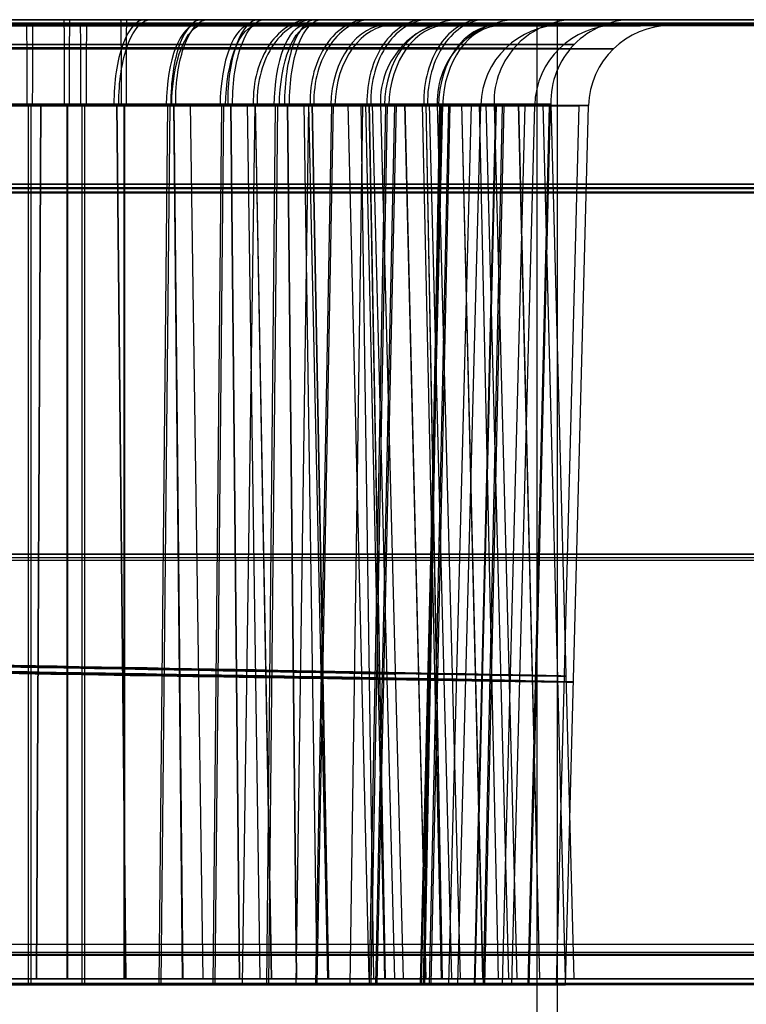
# Model space of a CAD drawing. Extents: x -64 to 57, y 4 to 161.
# Tile 330 of 342: x 23.8 to 25.13, y 154.37 to 156.17. Entities that reach past the tile are written whole.
import ezdxf

# ---------------------------------------------------------------- set-up
doc = ezdxf.new("R2010")
doc.units = 0
doc.layers.add('DEFAULT', color=7, linetype='CONTINUOUS')

msp = doc.modelspace()

# ---------------------------------------------------------------- linework, layer by layer
at = {"layer": 'DEFAULT', "color": 254}
for p, q in [((19.5678, 156.1667, 36.9581), (38.2842, 156.1667, 36.9581)), ((38.2842, 156.1667, 45.074), (19.5678, 156.1667, 45.074)), ((25.5096, 156.1667, 47.8246), (21.9636, 156.1667, 47.8246)), ((24.7859, 154.2167, 35.7814), (24.7859, 156.1667, 35.8154)), ((25.2997, 156.1578, 47.8954), (22.0512, 156.1579, 47.8893)), ((37.0196, 156.158, 45.3269), (23.7233, 156.1585, 45.3019)), ((23.7368, 156.1602, 38.166), (37.0331, 156.1597, 38.191)), ((24.7492, 154.2107, 35.8506), (24.7492, 156.1607, 35.8851)), ((23.8204, 154.4064, 53.5779), (23.8203, 156.0104, 53.6203)), ((23.8251, 154.4069, 51.8199), (23.8252, 156.0108, 51.7783)), ((23.8427, 156.0127, 56.3953), (23.8346, 154.4167, 56.4363)), ((23.8433, 156.0128, 54.8671), (23.8352, 154.4167, 54.8261)), ((23.8906, 156.0128, 53.4105), (23.8906, 154.4167, 53.4523)), ((23.8918, 156.0128, 51.8521), (23.8919, 154.4167, 51.8103)), ((23.9186, 154.4057, 56.5783), (23.9185, 156.0096, 56.6207)), ((23.9233, 154.4061, 54.82), (23.9234, 156.0101, 54.7784)), ((23.9814, 156.0128, 47.3514), (23.9973, 154.4167, 47.39)), ((23.982, 156.0128, 45.9115), (23.998, 154.4167, 45.8729)), ((23.9945, 156.0128, 56.4103), (23.9944, 154.4167, 56.4521)), ((23.9957, 156.0128, 54.8522), (23.9957, 154.4167, 54.8104)), ((24.059, 154.4072, 50.5118), (24.0751, 156.0111, 50.551)), ((24.0629, 154.4076, 48.8873), (24.0791, 156.0115, 48.8489)), ((24.0852, 156.0128, 50.3513), (24.1012, 154.4167, 50.39)), ((24.0859, 156.0128, 48.9115), (24.1019, 154.4167, 48.8729)), ((24.1157, 156.0128, 47.2797), (24.1389, 154.4167, 47.3145)), ((24.1573, 154.4065, 53.5121), (24.1733, 156.0104, 53.5513)), ((24.1611, 154.4068, 51.8874), (24.1773, 156.0108, 51.849)), ((24.189, 156.0128, 53.3512), (24.205, 154.4167, 53.3899)), ((24.1897, 156.0128, 51.9116), (24.2057, 154.4167, 51.873)), ((24.2108, 154.4072, 50.4313), (24.2341, 156.0111, 50.4667)), ((24.2195, 156.0128, 50.2796), (24.2427, 154.4167, 50.3144)), ((24.2341, 156.0128, 47.1826), (24.2637, 154.4167, 47.2122)), ((24.2345, 156.0128, 46.0804), (24.2641, 154.4167, 46.0508)), ((24.2555, 154.4057, 56.5124), (24.2715, 156.0096, 56.5516)), ((24.2593, 154.4061, 54.8875), (24.2755, 156.01, 54.8491)), ((24.2928, 156.0128, 56.3511), (24.3088, 154.4167, 56.3898)), ((24.2935, 156.0128, 54.9117), (24.3095, 154.4167, 54.8731)), ((24.3091, 154.4065, 53.4316), (24.3324, 156.0104, 53.4669)), ((24.3233, 156.0128, 53.2796), (24.3465, 154.4167, 53.3143)), ((24.3316, 156.0127, 46.1988), (24.3664, 154.4167, 46.1756)), ((24.3379, 156.0128, 50.1826), (24.3675, 154.4167, 50.2122)), ((24.3383, 156.0128, 49.0804), (24.3679, 154.4167, 49.0508)), ((24.3448, 154.4072, 50.3221), (24.3744, 156.0111, 50.3523)), ((24.3475, 154.4075, 49.0781), (24.3773, 156.0115, 49.0489)), ((24.4031, 156.0127, 46.9302), (24.4417, 154.4167, 46.9462)), ((24.4033, 156.0127, 46.333), (24.4419, 154.4167, 46.317)), ((24.4074, 154.4057, 56.4319), (24.4306, 156.0097, 56.4672)), ((24.4271, 156.0128, 56.2795), (24.4503, 154.4167, 56.3142)), ((24.4354, 156.0127, 49.1988), (24.4702, 154.4167, 49.1756)), ((24.4417, 156.0128, 53.1825), (24.4713, 154.4167, 53.2121)), ((24.4421, 156.0128, 52.0805), (24.4717, 154.4167, 52.0509)), ((24.443, 154.4065, 53.3224), (24.4727, 156.0104, 53.3525)), ((24.4458, 154.4068, 52.0783), (24.4756, 156.0107, 52.049)), ((24.4477, 156.0127, 46.4795), (24.4887, 154.4167, 46.4713)), ((24.4542, 154.4072, 50.1896), (24.4891, 156.0112, 50.2135)), ((24.4569, 154.4075, 49.2119), (24.492, 156.0114, 49.189)), ((24.4626, 156.0128, 46.6263), (24.4627, 156.0128, 46.6313)), ((24.4627, 156.0128, 46.6313), (24.5044, 154.4167, 46.6313)), ((24.5069, 156.0127, 49.9302), (24.5455, 154.4167, 49.9462)), ((24.5071, 156.0127, 49.333), (24.5457, 154.4167, 49.317)), ((24.5361, 154.4073, 50.0376), (24.5749, 156.0112, 50.0542)), ((24.5377, 154.4074, 49.3636), (24.5766, 156.0114, 49.3479)), ((24.5392, 156.0127, 52.1988), (24.574, 154.4167, 52.1756)), ((24.5413, 154.4058, 56.3226), (24.571, 156.0097, 56.3528)), ((24.5441, 154.4061, 55.0784), (24.5739, 156.01, 55.0491)), ((24.5455, 156.0128, 56.1824), (24.575, 154.4167, 56.212)), ((24.5459, 156.0128, 55.0805), (24.5755, 154.4167, 55.051)), ((24.5515, 156.0127, 49.4795), (24.5925, 154.4167, 49.4713)), ((24.5525, 154.4065, 53.1899), (24.5874, 156.0104, 53.2137)), ((24.5552, 154.4067, 52.212), (24.5902, 156.0107, 52.1892)), ((24.5664, 156.0128, 49.6263), (24.5665, 156.0128, 49.6313)), ((24.5665, 156.0128, 49.6313), (24.6083, 154.4167, 49.6313)), ((24.5875, 154.4074, 49.5289), (24.6288, 156.0113, 49.5212)), ((24.6041, 154.4074, 49.7004), (24.6461, 156.0113, 49.7008)), ((24.6106, 156.0127, 52.9301), (24.6492, 154.4167, 52.9462)), ((24.6109, 156.0127, 52.3331), (24.6495, 154.4167, 52.3171)), ((24.6344, 154.4065, 53.0379), (24.6732, 156.0105, 53.0544)), ((24.6359, 154.4067, 52.3637), (24.6748, 156.0106, 52.3481)), ((24.643, 156.0127, 55.1989), (24.6777, 154.4167, 55.1757)), ((24.6461, 156.0113, 49.7008), (24.6461, 156.0113, 49.6935)), ((24.6508, 154.4058, 56.1901), (24.6857, 156.0097, 56.214)), ((24.6535, 154.406, 55.2122), (24.6885, 156.0099, 55.1893)), ((24.6553, 156.0127, 52.4795), (24.6963, 154.4167, 52.4713)), ((24.6702, 156.0128, 52.6262), (24.6702, 156.0128, 52.6313)), ((24.6702, 156.0128, 52.6313), (24.712, 154.4167, 52.6313)), ((24.6858, 154.4067, 52.5291), (24.7271, 156.0106, 52.5214)), ((24.7024, 154.4066, 52.7006), (24.7444, 156.0106, 52.701)), ((24.7144, 156.0127, 55.9301), (24.753, 154.4167, 55.9461)), ((24.7146, 156.0127, 55.3331), (24.7533, 154.4167, 55.3171)), ((24.7327, 154.4058, 56.0381), (24.7715, 156.0097, 56.0547)), ((24.7343, 154.406, 55.3639), (24.7731, 156.0099, 55.3482)), ((24.7444, 156.0106, 52.701), (24.7444, 156.0106, 52.6937)), ((24.759, 156.0127, 55.4795), (24.8, 154.4167, 55.4714)), ((24.7739, 156.0128, 55.6262), (24.774, 156.0128, 55.6313)), ((24.774, 156.0128, 55.6313), (24.8157, 154.4167, 55.6313)), ((24.7841, 154.4059, 55.5293), (24.8254, 156.0099, 55.5215)), ((24.8007, 154.4059, 55.7008), (24.8427, 156.0098, 55.7012)), ((24.8427, 156.0098, 55.7012), (24.8427, 156.0098, 55.6939)), ((19.5678, 155.8667, 44.774), (38.2842, 155.8667, 44.774)), ((38.2842, 155.8667, 37.2581), (19.5678, 155.8667, 37.2581)), ((37.0325, 155.8597, 38.4909), (23.7362, 155.8601, 38.4659)), ((19.5678, 155.8588, 44.7741), (38.2842, 155.8588, 44.7741)), ((38.2842, 155.8588, 37.258), (19.5678, 155.8588, 37.258)), ((23.7239, 155.8585, 45.0018), (37.0202, 155.8581, 45.0268)), ((23.7239, 155.8507, 45.0019), (37.0202, 155.8502, 45.0269)), ((37.0325, 155.8518, 38.4908), (23.7362, 155.8523, 38.4658)), ((19.5317, 154.4797, 44.8103), (35.877, 154.4797, 44.8103)), ((19.5313, 154.4655, 37.2215), (38.3206, 154.4655, 37.2215)), ((23.6874, 154.4615, 45.0379), (37.0565, 154.4611, 45.063)), ((23.6997, 154.4599, 38.4289), (37.069, 154.4594, 38.4541)), ((19.5486, 154.4167, 45.5385), (35.1157, 154.4167, 45.5385)), ((21.8424, 154.4079, 47.8714), (25.5084, 154.4078, 47.8783)), ((21.8885, 154.4167, 47.9567), (25.5845, 154.4167, 47.9567)), ((35.0591, 154.4078, 46.4057), (22.873, 154.4082, 46.3828))]:
    msp.add_line(p, q, dxfattribs=at)
at = {"layer": 'DEFAULT', "color": 254, "extrusion": (1.09003e-12, 1, -2.95414e-10)}
msp.add_arc((-24.7859, -615.3846, 156.1667), 651.2, 88.0510012, 90.0517239, dxfattribs=at)
at = {"layer": 'DEFAULT', "color": 254, "extrusion": (2.93467e-14, 1, -2.18914e-15)}
msp.add_arc((-83.1755, 889.2796, 156.1667), 832.9546, 273.0044103, 275.5290862, dxfattribs=at)
at = {"layer": 'DEFAULT', "color": 254, "extrusion": (0, 1, 0)}
for centre, radius, start, end in [((-23.6833, 46.6313, 156.1667), 0.9293, 180.3673, 0.289), ((-23.6833, 46.6313, 156.1667), 0.9293, 0.2892, 180.3672), ((-23.7872, 49.6313, 156.1667), 0.9292, 180.369, 0.2907), ((-23.7872, 49.6313, 156.1667), 0.9292, 0.2909, 180.3688), ((-23.891, 52.6313, 156.1667), 0.9291, 180.3712, 0.293), ((-23.891, 52.6313, 156.1667), 0.9291, 0.2932, 180.371), ((-24.7859, -615.3846, 155.1917), 651.183, 88.0510011, 90.0517239), ((-83.1755, 889.2794, 155.1917), 832.9374, 273.00441, 275.5290864)]:
    msp.add_arc(centre, radius, start, end, dxfattribs=at)
at = {"layer": 'DEFAULT', "color": 254, "extrusion": (1.52069e-14, 1, -1.54096e-14)}
msp.add_arc((-23.9949, 55.6313, 156.1667), 0.929, 180.374, 0.2958, dxfattribs=at)
at = {"layer": 'DEFAULT', "color": 254, "extrusion": (1.52072e-14, 1, -1.53699e-14)}
msp.add_arc((-23.9949, 55.6313, 156.1667), 0.929, 0.296, 180.3738, dxfattribs=at)
at = {"layer": 'DEFAULT', "color": 254, "extrusion": (0.999976, -6.52883e-14, -0.006869)}
msp.add_arc((156.0167, 51.865, 23.5291), 0.15, 0, 91.5, dxfattribs=at)
at = {"layer": 'DEFAULT', "color": 254, "extrusion": (0.999985, -1.16031e-13, -0.005476)}
msp.add_arc((156.0167, 53.6905, 23.6025), 0.15, 268.5, 360, dxfattribs=at)
at = {"layer": 'DEFAULT', "color": 254, "extrusion": (0.926588, -2.10133e-14, 0.376077)}
msp.add_arc((156.0167, 33.372, 39.4818), 0.15, 360, 91.5, dxfattribs=at)
at = {"layer": 'DEFAULT', "color": 254, "extrusion": (0.921817, -4.97956e-14, -0.387626)}
msp.add_arc((156.0167, 53.0951, 3.7562), 0.15, 268.5, 359.9999, dxfattribs=at)
at = {"layer": 'DEFAULT', "color": 254, "extrusion": (0.999976, 6.17713e-16, -0.006919)}
msp.add_arc((156.0167, 54.867, 23.6095), 0.15, 0, 91.5, dxfattribs=at)
at = {"layer": 'DEFAULT', "color": 254, "extrusion": (0.999985, -6.57551e-14, -0.005525)}
msp.add_arc((156.0167, 56.692, 23.6872), 0.15, 268.5, 360, dxfattribs=at)
at = {"layer": 'DEFAULT', "color": 254, "extrusion": (0.926599, 1.50121e-13, 0.37605)}
msp.add_arc((156.0167, 36.1139, 40.7052), 0.15, 360, 91.5, dxfattribs=at)
at = {"layer": 'DEFAULT', "color": 254, "extrusion": (0.921806, -2.04614e-13, -0.387652)}
msp.add_arc((156.0167, 55.9008, 2.6875), 0.15, 268.5, 359.9999, dxfattribs=at)
at = {"layer": 'DEFAULT', "color": 254, "extrusion": (0.926614, -2.27741e-13, 0.376014)}
msp.add_arc((156.0167, 38.8564, 41.928), 0.15, 360, 91.5, dxfattribs=at)
at = {"layer": 'DEFAULT', "color": 254, "extrusion": (0.921791, -4.51432e-14, -0.387687)}
msp.add_arc((156.0167, 58.7064, 1.6181), 0.15, 268.5, 359.9999, dxfattribs=at)
at = {"layer": 'DEFAULT', "color": 254, "extrusion": (0.712042, 5.96566e-14, 0.702137)}
msp.add_arc((156.0167, 15.6452, 49.6052), 0.15, 360, 91.5, dxfattribs=at)
at = {"layer": 'DEFAULT', "color": 254, "extrusion": (-0.703014, 5.19101e-14, 0.711176)}
msp.add_arc((-156.0167, 50.5548, 16.5134), 0.15, 180, 271.5, dxfattribs=at)
at = {"layer": 'DEFAULT', "color": 254, "extrusion": (0.926633, -1.13971e-14, 0.375967)}
msp.add_arc((156.0167, 41.5995, 43.1501), 0.15, 360, 91.5, dxfattribs=at)
at = {"layer": 'DEFAULT', "color": 254, "extrusion": (0.921772, 1.75164e-13, -0.387731)}
msp.add_arc((156.0167, 61.512, 0.5479), 0.15, 268.5, 359.9999, dxfattribs=at)
at = {"layer": 'DEFAULT', "color": 254, "extrusion": (0.712062, -2.83146e-14, 0.702116)}
msp.add_arc((156.0167, 17.71, 51.785), 0.15, 360, 91.5, dxfattribs=at)
at = {"layer": 'DEFAULT', "color": 254, "extrusion": (-0.702994, 1.12056e-13, 0.711196)}
msp.add_arc((-156.0167, 52.7371, 18.5755), 0.15, 180, 271.5, dxfattribs=at)
at = {"layer": 'DEFAULT', "color": 254, "extrusion": (0.71209, 9.56286e-14, 0.702088)}
msp.add_arc((156.0167, 19.7754, 53.9645), 0.15, 360, 91.5, dxfattribs=at)
at = {"layer": 'DEFAULT', "color": 254, "extrusion": (-0.702966, 7.75535e-14, 0.711223)}
msp.add_arc((-156.0167, 54.919, 20.6381), 0.15, 180, 271.5, dxfattribs=at)
at = {"layer": 'DEFAULT', "color": 254, "extrusion": (0.006362, -8.75156e-11, 0.99998)}
msp.add_arc((24.3155, 156.0167, 46.781), 0.15, 90, 181.5, dxfattribs=at)
at = {"layer": 'DEFAULT', "color": 254, "extrusion": (0.712125, -1.06759e-13, 0.702053)}
msp.add_arc((156.0167, 21.8417, 56.1436), 0.15, 360, 91.5, dxfattribs=at)
at = {"layer": 'DEFAULT', "color": 254, "extrusion": (-0.702931, -1.19491e-13, 0.711258)}
msp.add_arc((-156.0167, 57.1005, 22.7016), 0.15, 180, 271.5, dxfattribs=at)
at = {"layer": 'DEFAULT', "color": 254, "extrusion": (0.00639, -8.62355e-11, 0.99998)}
msp.add_arc((24.3988, 156.0167, 49.7822), 0.15, 90, 181.5, dxfattribs=at)
at = {"layer": 'DEFAULT', "color": 254, "extrusion": (0.006428, -8.58193e-11, 0.999979)}
msp.add_arc((24.4814, 156.0167, 52.7837), 0.15, 90, 181.5, dxfattribs=at)
at = {"layer": 'DEFAULT', "color": 254, "extrusion": (0.006476, -8.88185e-11, 0.999979)}
msp.add_arc((24.5631, 156.0167, 55.7855), 0.15, 90, 181.5, dxfattribs=at)
at = {"layer": 'DEFAULT', "color": 254, "extrusion": (3.28787e-05, 1, 0.000242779)}
for centre, radius, start, end in [((-25.969, -615.3516, 156.1702), 651.2, 87.9432221, 89.9439449), ((-81.5281, 889.4198, 156.1702), 832.9546, 272.8966312, 275.4213071), ((-23.7201, 49.6612, 156.1702), 1.0709, 180.3493, 0.2738), ((-23.7201, 49.6612, 156.1702), 1.0709, 0.2737, 180.3495), ((-23.8183, 52.6614, 156.1702), 1.071, 180.3501, 0.2746), ((-23.8183, 52.6614, 156.1702), 1.071, 0.2745, 180.3503), ((-23.9165, 55.6616, 156.1702), 1.0711, 180.3516, 0.2761), ((-23.9165, 55.6616, 156.1702), 1.0711, 0.276, 180.3518), ((-25.969, -615.3516, 155.1952), 651.183, 87.9432221, 89.9439449), ((-81.5281, 889.4196, 155.1952), 832.9374, 272.8966309, 275.4213073), ((-88.1187, 943.9221, 154.4202), 889.4941, 273.8364845, 274.5879202), ((-23.7201, 49.6612, 154.4202), 0.8789, 179.8924, 359.8717), ((-23.7201, 49.6612, 154.4202), 0.8789, 179.8924, 359.8717), ((-23.8183, 52.6614, 154.4202), 0.879, 179.8931, 359.8711), ((-23.8183, 52.6614, 154.4202), 0.879, 179.8931, 359.8711), ((-23.9165, 55.6616, 154.4202), 0.8791, 179.8938, 359.8704), ((-23.9165, 55.6616, 154.4202), 0.8791, 179.8938, 359.8704)]:
    msp.add_arc(centre, radius, start, end, dxfattribs=at)
at = {"layer": 'DEFAULT', "color": 254, "extrusion": (0.999979, -3.12897e-05, -0.006542)}
msp.add_arc((156.0077, 51.783, 23.4734), 0.15, 0.0139, 88.5139, dxfattribs=at)
at = {"layer": 'DEFAULT', "color": 254, "extrusion": (0.999987, -3.16379e-05, -0.005109)}
msp.add_arc((156.0072, 53.8913, 23.5489), 0.15, 271.5139, 0.0139, dxfattribs=at)
at = {"layer": 'DEFAULT', "color": 254, "extrusion": (0.999978, -3.12834e-05, -0.006568)}
msp.add_arc((156.0069, 54.7843, 23.5505), 0.15, 0.0139, 88.5139, dxfattribs=at)
at = {"layer": 'DEFAULT', "color": 254, "extrusion": (0.999987, -3.16318e-05, -0.005134)}
msp.add_arc((156.0064, 56.8927, 23.6304), 0.15, 271.5139, 0.0139, dxfattribs=at)
at = {"layer": 'DEFAULT', "color": 254, "extrusion": (0.926484, -0.000121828, 0.376334)}
msp.add_arc((156.0108, 36.0537, 40.6657), 0.15, 0.015, 88.515, dxfattribs=at)
at = {"layer": 'DEFAULT', "color": 254, "extrusion": (0.921947, 6.37199e-05, -0.387316)}
msp.add_arc((156.0055, 56.0842, 2.6341), 0.15, 271.5151, 0.015, dxfattribs=at)
at = {"layer": 'DEFAULT', "color": 254, "extrusion": (0.92649, -0.000121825, 0.376321)}
msp.add_arc((156.0101, 38.7969, 41.8852), 0.15, 0.015, 88.515, dxfattribs=at)
at = {"layer": 'DEFAULT', "color": 254, "extrusion": (0.921941, 6.37232e-05, -0.387329)}
msp.add_arc((156.0047, 58.8883, 1.5618), 0.15, 271.5151, 0.015, dxfattribs=at)
at = {"layer": 'DEFAULT', "color": 254, "extrusion": (0.926499, -0.000121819, 0.376296)}
msp.add_arc((156.0094, 41.5406, 43.1041), 0.15, 0.015, 88.515, dxfattribs=at)
at = {"layer": 'DEFAULT', "color": 254, "extrusion": (0.921932, 6.37291e-05, -0.387352)}
msp.add_arc((156.004, 61.6925, 0.4888), 0.15, 271.5151, 0.015, dxfattribs=at)
at = {"layer": 'DEFAULT', "color": 254, "extrusion": (0.711842, -0.000193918, 0.70234)}
msp.add_arc((156.0142, 17.6737, 51.7642), 0.15, 0.0195, 88.5195, dxfattribs=at)
at = {"layer": 'DEFAULT', "color": 254, "extrusion": (-0.703362, -0.00014945, 0.710832)}
msp.add_arc((-156.002, 52.9155, 18.6169), 0.15, 179.9802, 268.4802, dxfattribs=at)
at = {"layer": 'DEFAULT', "color": 254, "extrusion": (0.711852, -0.000193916, 0.70233)}
msp.add_arc((156.0135, 19.7411, 53.9409), 0.15, 0.0195, 88.5195, dxfattribs=at)
at = {"layer": 'DEFAULT', "color": 254, "extrusion": (-0.703352, -0.000149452, 0.710842)}
msp.add_arc((-156.0012, 55.0954, 20.6813), 0.15, 179.9802, 268.4802, dxfattribs=at)
at = {"layer": 'DEFAULT', "color": 254, "extrusion": (0.71187, -0.000193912, 0.702311)}
msp.add_arc((156.0128, 21.8092, 56.1174), 0.15, 0.0195, 88.5195, dxfattribs=at)
at = {"layer": 'DEFAULT', "color": 254, "extrusion": (-0.703334, -0.000149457, 0.71086)}
msp.add_arc((-156.0005, 57.2749, 22.7463), 0.15, 179.9802, 268.4802, dxfattribs=at)
at = {"layer": 'DEFAULT', "color": 254, "extrusion": (0.006038, -0.000242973, 0.999982)}
msp.add_arc((24.4956, 156.0195, 49.8035), 0.15, 89.9982, 178.4982, dxfattribs=at)
at = {"layer": 'DEFAULT', "color": 254, "extrusion": (0.006052, -0.000242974, 0.999982)}
msp.add_arc((24.575, 156.0195, 52.8046), 0.15, 89.9982, 178.4982, dxfattribs=at)
at = {"layer": 'DEFAULT', "color": 254, "extrusion": (0.006078, -0.000242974, 0.999981)}
msp.add_arc((24.6537, 156.0195, 55.8059), 0.15, 89.9982, 178.4982, dxfattribs=at)
at = {"layer": 'DEFAULT', "color": 254, "extrusion": (3.28781e-05, 1, 0.000242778)}
for centre, radius, start, end in [((-23.7201, 49.6612, 156.1278), 0.9663, 180.3497, 0.2729), ((-23.8183, 52.6614, 156.1278), 0.9664, 180.3505, 0.2737), ((-23.9165, 55.6616, 156.1278), 0.9666, 180.352, 0.2752)]:
    msp.add_arc(centre, radius, start, end, dxfattribs=at)
at = {"layer": 'DEFAULT', "color": 254, "extrusion": (3.28781e-05, 1, 0.000242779)}
for centre, radius, start, end in [((-23.7201, 49.6612, 156.1278), 0.9663, 0.2728, 180.3498), ((-23.8183, 52.6614, 156.1278), 0.9664, 0.2736, 180.3507), ((-23.9165, 55.6616, 156.1278), 0.9665, 0.275, 180.3521)]:
    msp.add_arc(centre, radius, start, end, dxfattribs=at)
at = {"layer": 'DEFAULT', "color": 254, "extrusion": (4.73725e-10, 1, 9.95582e-10)}
msp.add_arc((-23.6833, 46.6313, 156.1215), 0.8219, 180.3677, 0.2882, dxfattribs=at)
at = {"layer": 'DEFAULT', "color": 254, "extrusion": (4.68546e-10, 1, 1.00465e-10)}
msp.add_arc((-23.6833, 46.6313, 156.1215), 0.8219, 0.2884, 180.3675, dxfattribs=at)
at = {"layer": 'DEFAULT', "color": 254, "extrusion": (4.78448e-10, 1, 1.00206e-09)}
msp.add_arc((-23.7872, 49.6313, 156.1215), 0.8219, 180.3694, 0.2899, dxfattribs=at)
at = {"layer": 'DEFAULT', "color": 254, "extrusion": (4.73243e-10, 1, 1.04076e-10)}
msp.add_arc((-23.7872, 49.6313, 156.1215), 0.8219, 0.2901, 180.3691, dxfattribs=at)
at = {"layer": 'DEFAULT', "color": 254, "extrusion": (4.84787e-10, 1, 1.00983e-09)}
msp.add_arc((-23.891, 52.6313, 156.1215), 0.8218, 180.3715, 0.2921, dxfattribs=at)
at = {"layer": 'DEFAULT', "color": 254, "extrusion": (4.79533e-10, 1, 1.09098e-10)}
msp.add_arc((-23.891, 52.6313, 156.1215), 0.8218, 0.2923, 180.3713, dxfattribs=at)
at = {"layer": 'DEFAULT', "color": 254, "extrusion": (4.93126e-10, 1, 1.01938e-09)}
msp.add_arc((-23.9949, 55.6313, 156.1215), 0.8217, 180.3744, 0.295, dxfattribs=at)
at = {"layer": 'DEFAULT', "color": 254, "extrusion": (4.87706e-10, 1, 1.15717e-10)}
msp.add_arc((-23.9949, 55.6313, 156.1215), 0.8217, 0.2952, 180.3741, dxfattribs=at)
at = {"layer": 'DEFAULT', "color": 254, "extrusion": (3.28774e-05, 1, 0.000242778)}
for centre, radius, start, end in [((-23.7201, 49.6612, 156.0242), 0.9209, 180.3498, 359.8717), ((-23.8183, 52.6614, 156.0242), 0.921, 180.3507, 359.8711), ((-23.9165, 55.6616, 156.0242), 0.9211, 180.3521, 359.8704)]:
    msp.add_arc(centre, radius, start, end, dxfattribs=at)
at = {"layer": 'DEFAULT', "color": 254, "extrusion": (3.28765e-05, 1, 0.000242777)}
for centre, radius, start, end in [((-23.7201, 49.6612, 156.0242), 0.9209, 0.2723, 179.8926), ((-23.8183, 52.6614, 156.0242), 0.921, 0.2731, 179.8933), ((-23.9165, 55.6616, 156.0242), 0.9211, 0.2746, 179.8939)]:
    msp.add_arc(centre, radius, start, end, dxfattribs=at)
at = {"layer": 'DEFAULT', "color": 254, "extrusion": (1.27085e-09, 1, 6.31297e-09)}
msp.add_arc((-23.6833, 46.6313, 156.0128), 0.7793, 180.3679, 359.979, dxfattribs=at)
at = {"layer": 'DEFAULT', "color": 254, "extrusion": (1.82407e-09, 1, 4.05896e-10)}
msp.add_arc((-23.6833, 46.6313, 156.0128), 0.7793, 0.288, 180.0005, dxfattribs=at)
at = {"layer": 'DEFAULT', "color": 254, "extrusion": (1.28573e-09, 1, 6.41326e-09)}
msp.add_arc((-23.7872, 49.6313, 156.0128), 0.7793, 180.3695, 359.98, dxfattribs=at)
at = {"layer": 'DEFAULT', "color": 254, "extrusion": (1.84345e-09, 1, 4.16165e-10)}
msp.add_arc((-23.7872, 49.6313, 156.0128), 0.7793, 0.2897, 179.9996, dxfattribs=at)
at = {"layer": 'DEFAULT', "color": 254, "extrusion": (1.30339e-09, 1, 6.49438e-09)}
msp.add_arc((-23.891, 52.6313, 156.0128), 0.7792, 180.3717, 359.9807, dxfattribs=at)
at = {"layer": 'DEFAULT', "color": 254, "extrusion": (1.86862e-09, 1, 4.31276e-10)}
msp.add_arc((-23.891, 52.6313, 156.0128), 0.7792, 0.292, 179.9988, dxfattribs=at)
at = {"layer": 'DEFAULT', "color": 254, "extrusion": (1.32535e-09, 1, 6.5783e-09)}
msp.add_arc((-23.9949, 55.6313, 156.0128), 0.7791, 180.3745, 359.9815, dxfattribs=at)
at = {"layer": 'DEFAULT', "color": 254, "extrusion": (1.90094e-09, 1, 4.51547e-10)}
msp.add_arc((-23.9949, 55.6313, 156.0128), 0.7791, 0.2948, 179.998, dxfattribs=at)
at = {"layer": 'DEFAULT', "color": 254, "extrusion": (0.018401, 0.999831, -0.000329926)}
msp.add_arc((-20.8277, 46.6824, 155.3818), 0.8063, 359.9894, 179.9903, dxfattribs=at)
at = {"layer": 'DEFAULT', "color": 254, "extrusion": (0.018401, 0.999831, -0.000468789)}
msp.add_arc((-20.8277, 46.7043, 155.3753), 0.8063, 180.0097, 359.97, dxfattribs=at)
at = {"layer": 'DEFAULT', "color": 254, "extrusion": (0.018402, 0.999831, 0.000303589)}
msp.add_arc((-20.9315, 49.584, 155.4136), 0.8063, 359.9894, 179.9903, dxfattribs=at)
at = {"layer": 'DEFAULT', "color": 254, "extrusion": (0.018402, 0.999831, 0.000164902)}
msp.add_arc((-20.9315, 49.6058, 155.4067), 0.8063, 180.0097, 359.97, dxfattribs=at)
at = {"layer": 'DEFAULT', "color": 254, "extrusion": (0.018403, 0.99983, 0.000794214)}
msp.add_arc((-21.0352, 52.5077, 155.4409), 0.8062, 359.9894, 179.9903, dxfattribs=at)
at = {"layer": 'DEFAULT', "color": 254, "extrusion": (0.018403, 0.99983, 0.000655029)}
msp.add_arc((-21.0352, 52.5296, 155.4336), 0.8062, 180.0097, 359.97, dxfattribs=at)
at = {"layer": 'DEFAULT', "color": 254, "extrusion": (0.018405, 0.99983, 0.001287)}
msp.add_arc((-21.1388, 55.4312, 155.4707), 0.8061, 359.9894, 179.9903, dxfattribs=at)
at = {"layer": 'DEFAULT', "color": 254, "extrusion": (0.018405, 0.99983, 0.001147)}
msp.add_arc((-21.1388, 55.4532, 155.4629), 0.8061, 180.0097, 359.9701, dxfattribs=at)
at = {"layer": 'DEFAULT', "color": 254, "extrusion": (0.016628, 0.999862, 0.000547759)}
msp.add_arc((-21.1445, 49.6136, 155.378), 0.894, 359.8801, 179.8846, dxfattribs=at)
at = {"layer": 'DEFAULT', "color": 254, "extrusion": (0.016629, 0.999862, 0.000422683)}
msp.add_arc((-21.1444, 49.6333, 155.3718), 0.894, 179.9004, 359.8643, dxfattribs=at)
at = {"layer": 'DEFAULT', "color": 254, "extrusion": (0.016627, 0.999861, 0.000990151)}
msp.add_arc((-21.243, 52.5451, 155.4025), 0.894, 359.8801, 179.8846, dxfattribs=at)
at = {"layer": 'DEFAULT', "color": 254, "extrusion": (0.016627, 0.999861, 0.00086464)}
msp.add_arc((-21.2429, 52.5648, 155.3959), 0.894, 179.9003, 359.8643, dxfattribs=at)
at = {"layer": 'DEFAULT', "color": 254, "extrusion": (0.016624, 0.999861, 0.001434)}
msp.add_arc((-21.3415, 55.4763, 155.4291), 0.8941, 359.8801, 179.8846, dxfattribs=at)
at = {"layer": 'DEFAULT', "color": 254, "extrusion": (0.016625, 0.999861, 0.001308)}
msp.add_arc((-21.3415, 55.4961, 155.4221), 0.8941, 179.9003, 359.8643, dxfattribs=at)
at = {"layer": 'DEFAULT', "color": 254, "extrusion": (5.27824e-13, 1, -6.93887e-13)}
msp.add_arc((-89.8687, 943.7695, 154.4167), 889.4941, 273.9282175, 274.7049044, dxfattribs=at)
at = {"layer": 'DEFAULT', "color": 254, "extrusion": (3.28787e-05, 1, 0.000242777)}
for centre, radius, start, end in [((-23.7201, 49.6612, 154.4202), 0.8789, 359.8715, 179.8926), ((-23.8183, 52.6614, 154.4202), 0.879, 359.8709, 179.8933), ((-23.9165, 55.6616, 154.4202), 0.8791, 359.8702, 179.894)]:
    msp.add_arc(centre, radius, start, end, dxfattribs=at)
at = {"layer": 'DEFAULT', "color": 254, "extrusion": (-1.82348e-10, 1, 1.03478e-06)}
msp.add_arc((-23.6833, 46.6312, 154.4167), 0.8211, 359.9788, 180.0009, dxfattribs=at)
at = {"layer": 'DEFAULT', "color": 254, "extrusion": (7.09593e-13, 1, -1.72372e-14)}
msp.add_arc((-23.6833, 46.6313, 154.4167), 0.8211, 359.9792, 180.0005, dxfattribs=at)
at = {"layer": 'DEFAULT', "color": 254, "extrusion": (2.79552e-13, 1, 2.43091e-09)}
msp.add_arc((-23.6833, 46.6313, 154.4167), 0.8211, 180.0007, 359.979, dxfattribs=at)
at = {"layer": 'DEFAULT', "color": 254, "extrusion": (7.09587e-13, 1, 1.70915e-14)}
msp.add_arc((-23.6833, 46.6313, 154.4167), 0.8211, 180.0007, 359.979, dxfattribs=at)
at = {"layer": 'DEFAULT', "color": 254, "extrusion": (-1.79401e-10, 1, 1.01809e-06)}
msp.add_arc((-23.7872, 49.6311, 154.4167), 0.8211, 359.9798, 179.9999, dxfattribs=at)
at = {"layer": 'DEFAULT', "color": 254, "extrusion": (6.92317e-13, 1, 6.49499e-17)}
msp.add_arc((-23.7872, 49.6313, 154.4167), 0.8211, 359.9802, 179.9996, dxfattribs=at)
at = {"layer": 'DEFAULT', "color": 254, "extrusion": (2.52324e-13, 1, 2.48734e-09)}
msp.add_arc((-23.7872, 49.6313, 154.4167), 0.8211, 179.9998, 359.98, dxfattribs=at)
at = {"layer": 'DEFAULT', "color": 254, "extrusion": (6.92323e-13, 1, -3.48355e-14)}
msp.add_arc((-23.7872, 49.6313, 154.4167), 0.8211, 179.9998, 359.98, dxfattribs=at)
at = {"layer": 'DEFAULT', "color": 254, "extrusion": (7.34345e-13, 1, -2.37209e-10)}
msp.add_arc((-23.891, 52.6313, 154.4167), 0.821, 359.9809, 179.9988, dxfattribs=at)
at = {"layer": 'DEFAULT', "color": 254, "extrusion": (6.92387e-13, 1, 6.48732e-17)}
msp.add_arc((-23.891, 52.6313, 154.4167), 0.821, 359.9809, 179.9988, dxfattribs=at)
at = {"layer": 'DEFAULT', "color": 254, "extrusion": (2.44562e-13, 1, 2.53174e-09)}
msp.add_arc((-23.891, 52.6313, 154.4167), 0.821, 179.999, 359.9807, dxfattribs=at)
at = {"layer": 'DEFAULT', "color": 254, "extrusion": (6.92393e-13, 1, -3.48388e-14)}
msp.add_arc((-23.891, 52.6313, 154.4167), 0.821, 179.999, 359.9807, dxfattribs=at)
at = {"layer": 'DEFAULT', "color": 254, "extrusion": (7.35394e-13, 1, -2.42578e-10)}
msp.add_arc((-23.9949, 55.6313, 154.4167), 0.8209, 359.9816, 179.9981, dxfattribs=at)
at = {"layer": 'DEFAULT', "color": 254, "extrusion": (6.92488e-13, 1, 6.47989e-17)}
msp.add_arc((-23.9949, 55.6313, 154.4167), 0.8209, 359.9816, 179.9981, dxfattribs=at)
at = {"layer": 'DEFAULT', "color": 254, "extrusion": (2.3667e-13, 1, 2.57706e-09)}
msp.add_arc((-23.9949, 55.6313, 154.4167), 0.8209, 179.9983, 359.9814, dxfattribs=at)
at = {"layer": 'DEFAULT', "color": 254, "extrusion": (6.92488e-13, 1, -2.14065e-16)}
msp.add_arc((-23.9949, 55.6313, 154.4167), 0.8209, 179.9983, 359.9814, dxfattribs=at)

doc.saveas('drawing.dxf')
